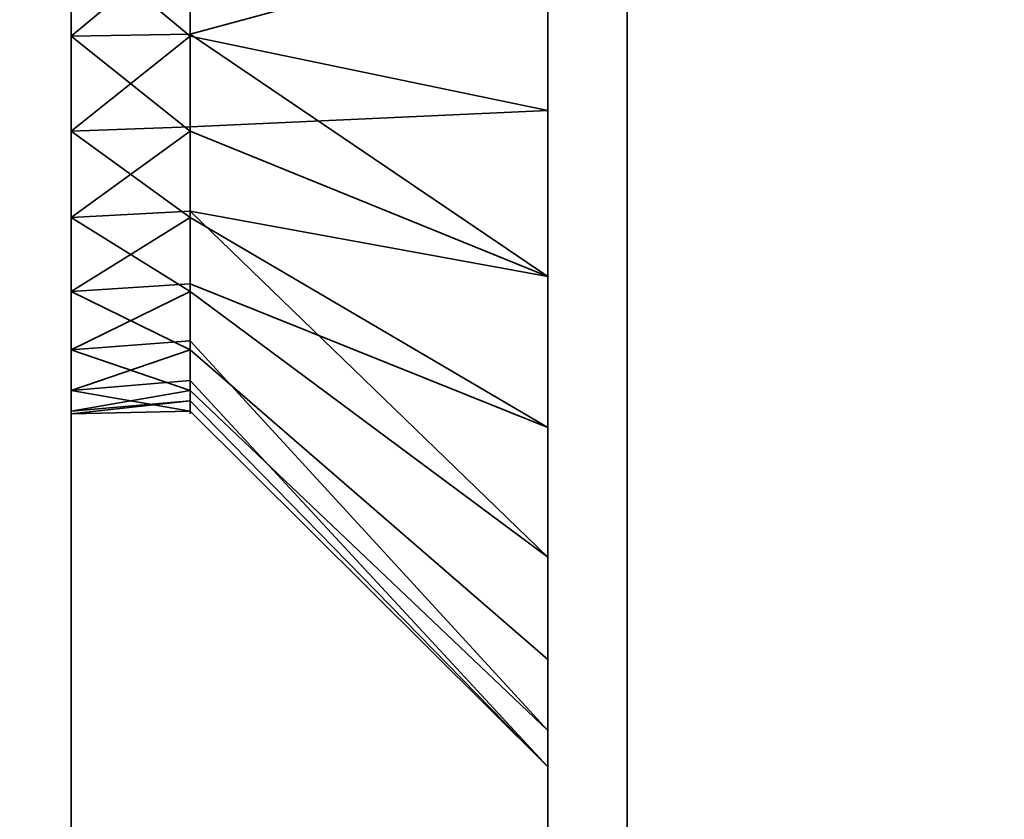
# Model space of a CAD drawing. Header units: millimetres. Extents: x -625 to 3625, y -115 to 71.
# Tile 819 of 1056: x 3405.18 to 3411.37, y -42.05 to -37.02. Entities that reach past the tile are written whole.
import ezdxf

# ---------------------------------------------------------------- set-up
doc = ezdxf.new("R2010")
doc.units = ezdxf.units.MM
doc.layers.add('151', color=7, linetype='Continuous', true_color=0xffffff)

# ---------------------------------------------------------------- blocks, each defined once
blk = doc.blocks.new('UG_SURFACE_152')
at = {"layer": '151', "color": 252, "linetype": 'Continuous', "lineweight": 35}
for points in [[(3408.5, -29.5, 265), (3408.5, -49.5, 265), (3405.4999, -49.5, 265), (3405.4999, -31.5, 265)], [(3405.4999, -31.5, 425), (3405.4999, -49.5, 425), (3408.5, -49.5, 425), (3408.5, -29.5, 425)], [(3408.5, -36.5, 373.75), (3408.5, -38.6354, 374.2039), (3408.5, -49.5, 328), (3408.5, -29.5, 328)], [(3408.5, -29.5859, 417.2473), (3408.5, -29.5, 417.2856), (3408.5, -29.5, 425), (3408.5, -49.5, 425)], [(3408.5, -29.5, 328), (3408.5, -49.5, 328), (3408.5, -37.5915, 316.1353), (3408.5, -36.5, 316.25)], [(3408.5, -49.5, 265), (3408.5, -29.5, 265), (3408.5, -29.5, 272.8321), (3408.5, -30.4015, 273.4871)], [(3408.5, -49.5, 425), (3408.5, -31.0466, 415.625), (3408.5, -29.5859, 417.2473)], [(3408.5, -30.4015, 409.4871), (3408.5, -37.5915, 384.1353), (3408.5, -36.5, 384.25)], [(3408.5, -49.5, 425), (3408.5, -39.5859, 383.2473), (3408.5, -30.4015, 409.4871), (3408.5, -31.493, 411.3777)], [(3408.5, -30.4015, 409.4871), (3408.5, -39.5859, 383.2473), (3408.5, -37.5915, 384.1353)], [(3408.5, -49.5, 265), (3408.5, -30.4015, 273.4871), (3408.5, -31.493, 275.3777)], [(3408.5, -49.5, 425), (3408.5, -31.7212, 413.5488), (3408.5, -31.0466, 415.625)], [(3408.5, -38.6354, 306.2039), (3408.5, -49.5, 265), (3408.5, -31.7212, 277.5488), (3408.5, -31.0466, 279.625)], [(3408.5, -36.5, 305.75), (3408.5, -38.6354, 306.2039), (3408.5, -31.0466, 279.625)], [(3405.4999, -31.5, 265), (3405.4999, -49.5, 265), (3405.4999, -37.1237, 308.0656), (3405.4999, -35.8763, 308.0656)], [(3405.4999, -36.5, 314), (3405.4999, -37.7202, 313.7406), (3405.4999, -49.5, 328), (3405.4999, -31.5, 328)], [(3405.4999, -31.5, 328), (3405.4999, -49.5, 328), (3405.4999, -37.1237, 376.0656), (3405.4999, -35.8763, 376.0656)], [(3405.4999, -36.5, 382), (3405.4999, -37.7202, 381.7406), (3405.4999, -49.5, 425), (3405.4999, -31.5, 425)], [(3408.5, -31.493, 411.3777), (3408.5, -31.7212, 413.5488), (3408.5, -49.5, 425)], [(3408.5, -31.493, 275.3777), (3408.5, -31.7212, 277.5488), (3408.5, -49.5, 265)], [(3405.4999, -35.8763, 308.0656), (3405.4999, -37.1237, 308.0656), (3406.25, -36.5, 308)], [(3405.4999, -35.8763, 376.0656), (3405.4999, -37.1237, 376.0656), (3406.25, -36.5, 376)], [(3405.4999, -36.5, 314), (3406.25, -36.5, 314), (3406.25, -37.1237, 313.9344)], [(3406.25, -37.1237, 313.9344), (3405.4999, -37.7202, 313.7406), (3405.4999, -36.5, 314)], [(3405.4999, -37.1237, 308.0656), (3406.25, -37.1101, 308.1297), (3406.25, -36.5, 308)], [(3405.4999, -36.5, 382), (3406.25, -36.5, 382), (3406.25, -37.1237, 381.9344)], [(3406.25, -37.1237, 381.9344), (3405.4999, -37.7202, 381.7406), (3405.4999, -36.5, 382)], [(3405.4999, -37.1237, 376.0656), (3406.25, -37.1101, 376.1297), (3406.25, -36.5, 376)], [(3408.5, -36.5, 316.25), (3408.5, -37.5915, 316.1353), (3406.25, -37.1237, 313.9344), (3406.25, -36.5, 314)], [(3408.5, -36.5, 305.75), (3406.25, -36.5, 308), (3406.25, -37.1101, 308.1297)], [(3406.25, -37.1101, 308.1297), (3406.25, -37.7202, 308.2594), (3408.5, -38.6354, 306.2039), (3408.5, -36.5, 305.75)], [(3408.5, -36.5, 384.25), (3408.5, -37.5915, 384.1353), (3406.25, -37.1237, 381.9344), (3406.25, -36.5, 382)], [(3408.5, -36.5, 373.75), (3406.25, -36.5, 376), (3406.25, -37.1101, 376.1297)], [(3406.25, -37.1101, 376.1297), (3406.25, -37.7202, 376.2594), (3408.5, -38.6354, 374.2039), (3408.5, -36.5, 373.75)], [(3406.25, -37.7202, 308.2594), (3406.25, -37.1101, 308.1297), (3405.4999, -37.1237, 308.0656)], [(3406.25, -37.7202, 376.2594), (3406.25, -37.1101, 376.1297), (3405.4999, -37.1237, 376.0656)], [(3406.25, -37.7202, 308.2594), (3405.4999, -37.1237, 308.0656), (3405.4999, -38.2634, 308.5729)], [(3406.25, -37.1237, 313.9344), (3406.25, -37.6935, 313.6807), (3405.4999, -37.7202, 313.7406)], [(3405.4999, -49.5, 265), (3405.4999, -38.2634, 308.5729), (3405.4999, -37.1237, 308.0656)], [(3405.4999, -49.5, 328), (3405.4999, -38.2634, 376.5729), (3405.4999, -37.1237, 376.0656)], [(3405.4999, -37.1237, 376.0656), (3405.4999, -38.2634, 376.5729), (3406.25, -37.7202, 376.2594)], [(3406.25, -37.1237, 381.9344), (3406.25, -37.6935, 381.6808), (3405.4999, -37.7202, 381.7406)], [(3406.25, -37.6935, 313.6807), (3406.25, -37.1237, 313.9344), (3408.5, -37.5915, 316.1353)], [(3406.25, -37.6935, 381.6808), (3406.25, -37.1237, 381.9344), (3408.5, -37.5915, 384.1353)], [(3408.5, -37.5915, 316.1353), (3408.5, -39.5859, 315.2473), (3406.25, -38.2634, 313.4271), (3406.25, -37.6935, 313.6807)], [(3408.5, -37.5915, 384.1353), (3408.5, -39.5859, 383.2473), (3406.25, -38.2634, 381.427), (3406.25, -37.6935, 381.6808)], [(3408.5, -49.5, 328), (3408.5, -39.5859, 315.2473), (3408.5, -37.5915, 316.1353)], [(3405.4999, -37.7202, 313.7406), (3406.25, -37.6935, 313.6807), (3406.25, -38.2634, 313.4271)], [(3405.4999, -37.7202, 381.7406), (3406.25, -37.6935, 381.6808), (3406.25, -38.2634, 381.427)], [(3406.25, -38.2634, 313.4271), (3405.4999, -38.7294, 313.0074), (3405.4999, -37.7202, 313.7406)], [(3405.4999, -38.2634, 308.5729), (3406.25, -38.2248, 308.626), (3406.25, -37.7202, 308.2594)], [(3405.4999, -49.5, 328), (3405.4999, -37.7202, 313.7406), (3405.4999, -38.7294, 313.0074)], [(3405.4999, -49.5, 388), (3405.4999, -49.5, 425), (3405.4999, -37.7202, 381.7406), (3405.4999, -38.7294, 381.0074)], [(3405.4999, -38.7294, 381.0074), (3405.4999, -37.7202, 381.7406), (3406.25, -38.2634, 381.427)], [(3405.4999, -38.2634, 376.5729), (3406.25, -38.2248, 376.626), (3406.25, -37.7202, 376.2594)], [(3408.5, -40.4015, 307.4871), (3408.5, -38.6354, 306.2039), (3406.25, -37.7202, 308.2594), (3406.25, -38.2248, 308.626)], [(3408.5, -40.4015, 375.4871), (3408.5, -38.6354, 374.2039), (3406.25, -37.7202, 376.2594), (3406.25, -38.2248, 376.626)], [(3406.25, -38.7294, 308.9926), (3406.25, -38.2248, 308.626), (3405.4999, -38.2634, 308.5729)], [(3406.25, -38.7294, 376.9926), (3406.25, -38.2248, 376.626), (3405.4999, -38.2634, 376.5729)], [(3406.25, -38.7294, 308.9926), (3405.4999, -38.2634, 308.5729), (3405.4999, -39.0981, 309.5)], [(3406.25, -38.2634, 313.4271), (3406.25, -38.6807, 312.9635), (3405.4999, -38.7294, 313.0074)], [(3405.4999, -39.0981, 309.5), (3405.4999, -38.2634, 308.5729), (3405.4999, -49.5, 265), (3405.4999, -49.5, 302)], [(3405.4999, -39.0981, 377.5), (3405.4999, -38.2634, 376.5729), (3405.4999, -49.5, 328)], [(3406.25, -38.7294, 376.9926), (3405.4999, -38.2634, 376.5729), (3405.4999, -39.0981, 377.5)], [(3406.25, -38.2634, 381.427), (3406.25, -38.6807, 380.9635), (3405.4999, -38.7294, 381.0074)], [(3406.25, -38.2248, 308.626), (3406.25, -38.7294, 308.9926), (3408.5, -40.4015, 307.4871)], [(3406.25, -38.2248, 376.626), (3406.25, -38.7294, 376.9926), (3408.5, -40.4015, 375.4871)], [(3406.25, -38.6807, 312.9635), (3406.25, -38.2634, 313.4271), (3408.5, -39.5859, 315.2473)], [(3406.25, -38.6807, 380.9635), (3406.25, -38.2634, 381.427), (3408.5, -39.5859, 383.2473)], [(3408.5, -49.5, 328), (3408.5, -38.6354, 374.2039), (3408.5, -40.4015, 375.4871)], [(3408.5, -49.5, 302), (3408.5, -49.5, 265), (3408.5, -38.6354, 306.2039), (3408.5, -40.4015, 307.4871)], [(3405.4999, -38.7294, 313.0074), (3406.25, -38.6807, 312.9635), (3406.25, -39.0981, 312.5)], [(3405.4999, -38.7294, 381.0074), (3406.25, -38.6807, 380.9635), (3406.25, -39.0981, 380.5)], [(3408.5, -39.5859, 315.2473), (3408.5, -41.0466, 313.625), (3406.25, -39.0981, 312.5), (3406.25, -38.6807, 312.9635)], [(3408.5, -39.5859, 383.2473), (3408.5, -41.0466, 381.625), (3406.25, -39.0981, 380.5), (3406.25, -38.6807, 380.9635)], [(3405.4999, -39.3532, 311.9271), (3405.4999, -38.7294, 313.0074), (3406.25, -39.0981, 312.5)], [(3405.4999, -39.0981, 309.5), (3406.25, -39.0413, 309.5328), (3406.25, -38.7294, 308.9926)], [(3405.4999, -49.5, 328), (3405.4999, -38.7294, 313.0074), (3405.4999, -39.3532, 311.9271)], [(3405.4999, -49.5, 388), (3405.4999, -38.7294, 381.0074), (3405.4999, -39.3532, 379.927)], [(3406.25, -39.0981, 380.5), (3405.4999, -39.3532, 379.927), (3405.4999, -38.7294, 381.0074)], [(3405.4999, -39.0981, 377.5), (3406.25, -39.0413, 377.5328), (3406.25, -38.7294, 376.9926)], [(3408.5, -41.493, 309.3777), (3408.5, -40.4015, 307.4871), (3406.25, -38.7294, 308.9926), (3406.25, -39.0413, 309.5328)], [(3408.5, -41.493, 377.3777), (3408.5, -40.4015, 375.4871), (3406.25, -38.7294, 376.9926), (3406.25, -39.0413, 377.5328)], [(3406.25, -39.3532, 310.073), (3406.25, -39.0413, 309.5328), (3405.4999, -39.0981, 309.5)], [(3406.25, -39.3532, 378.0729), (3406.25, -39.0413, 377.5328), (3405.4999, -39.0981, 377.5)], [(3406.25, -39.0413, 309.5328), (3406.25, -39.3532, 310.073), (3408.5, -41.493, 309.3777)], [(3406.25, -39.0413, 377.5328), (3406.25, -39.3532, 378.0729), (3408.5, -41.493, 377.3777)], [(3406.25, -39.3532, 310.073), (3405.4999, -39.0981, 309.5), (3405.4999, -39.4836, 310.6864)], [(3406.25, -39.0981, 312.5), (3406.25, -39.2908, 311.9068), (3405.4999, -39.3532, 311.9271)], [(3405.4999, -39.4836, 310.6864), (3405.4999, -39.0981, 309.5), (3405.4999, -49.5, 302)], [(3405.4999, -39.4836, 378.6864), (3405.4999, -39.0981, 377.5), (3405.4999, -49.5, 328), (3405.4999, -49.5, 388)], [(3406.25, -39.3532, 378.0729), (3405.4999, -39.0981, 377.5), (3405.4999, -39.4836, 378.6864)], [(3406.25, -39.0981, 380.5), (3406.25, -39.2908, 379.9068), (3405.4999, -39.3532, 379.927)], [(3406.25, -39.2908, 311.9068), (3406.25, -39.0981, 312.5), (3408.5, -41.0466, 313.625), (3408.5, -41.7212, 311.5488)], [(3406.25, -39.2908, 379.9068), (3406.25, -39.0981, 380.5), (3408.5, -41.0466, 381.625), (3408.5, -41.7212, 379.5488)], [(3405.4999, -39.3532, 311.9271), (3406.25, -39.2908, 311.9068), (3406.25, -39.4836, 311.3136)], [(3405.4999, -39.3532, 379.927), (3406.25, -39.2908, 379.9068), (3406.25, -39.4836, 379.3136)], [(3408.5, -41.7212, 311.5488), (3406.25, -39.4836, 311.3136), (3406.25, -39.2908, 311.9068)], [(3408.5, -41.7212, 379.5488), (3406.25, -39.4836, 379.3136), (3406.25, -39.2908, 379.9068)], [(3406.25, -39.4836, 311.3136), (3405.4999, -39.5, 311), (3405.4999, -39.3532, 311.9271)], [(3405.4999, -39.4836, 310.6864), (3406.25, -39.4184, 310.6933), (3406.25, -39.3532, 310.073)], [(3405.4999, -39.3532, 379.927), (3405.4999, -39.5, 379), (3405.4999, -49.5, 388)], [(3405.4999, -39.3532, 311.9271), (3405.4999, -39.5, 311), (3405.4999, -49.5, 302), (3405.4999, -49.5, 328)], [(3406.25, -39.4836, 379.3136), (3405.4999, -39.5, 379), (3405.4999, -39.3532, 379.927)], [(3405.4999, -39.4836, 378.6864), (3406.25, -39.4184, 378.6933), (3406.25, -39.3532, 378.0729)], [(3408.5, -41.7212, 311.5488), (3408.5, -41.493, 309.3777), (3406.25, -39.3532, 310.073), (3406.25, -39.4184, 310.6933)], [(3408.5, -41.7212, 379.5488), (3408.5, -41.493, 377.3777), (3406.25, -39.3532, 378.0729), (3406.25, -39.4184, 378.6933)], [(3406.25, -39.4184, 310.6933), (3405.4999, -39.4836, 310.6864), (3405.4999, -39.5, 311)], [(3405.4999, -39.5, 311), (3406.25, -39.4836, 311.3136), (3406.25, -39.4184, 310.6933)], [(3406.25, -39.4184, 378.6933), (3405.4999, -39.4836, 378.6864), (3405.4999, -39.5, 379)], [(3405.4999, -39.5, 379), (3406.25, -39.4836, 379.3136), (3406.25, -39.4184, 378.6933)], [(3406.25, -39.4184, 310.6933), (3406.25, -39.4836, 311.3136), (3408.5, -41.7212, 311.5488)], [(3406.25, -39.4184, 378.6933), (3406.25, -39.4836, 379.3136), (3408.5, -41.7212, 379.5488)], [(3405.4999, -49.5, 302), (3405.4999, -39.5, 311), (3405.4999, -39.4836, 310.6864)], [(3405.4999, -49.5, 388), (3405.4999, -39.5, 379), (3405.4999, -39.4836, 378.6864)], [(3408.5, -41.0466, 381.625), (3408.5, -39.5859, 383.2473), (3408.5, -49.5, 425), (3408.5, -49.5, 388)], [(3408.5, -41.0466, 313.625), (3408.5, -39.5859, 315.2473), (3408.5, -49.5, 328)], [(3408.5, -49.5, 328), (3408.5, -40.4015, 375.4871), (3408.5, -41.493, 377.3777)], [(3408.5, -49.5, 302), (3408.5, -40.4015, 307.4871), (3408.5, -41.493, 309.3777)], [(3408.5, -49.5, 388), (3408.5, -41.7212, 379.5488), (3408.5, -41.0466, 381.625)], [(3408.5, -49.5, 328), (3408.5, -49.5, 302), (3408.5, -41.7212, 311.5488), (3408.5, -41.0466, 313.625)], [(3408.5, -41.493, 377.3777), (3408.5, -41.7212, 379.5488), (3408.5, -49.5, 388), (3408.5, -49.5, 328)], [(3408.5, -41.493, 309.3777), (3408.5, -41.7212, 311.5488), (3408.5, -49.5, 302)]]:
    blk.add_3dface(points, dxfattribs=at)
blk = doc.blocks.new('UG_SURFACE_155')
at = {"layer": '151', "color": 252, "linetype": 'Continuous', "lineweight": 35}
for points in [[(3408.5, -29.5, 1700), (3408.5, -49.5, 1700), (3405.4999, -49.5, 1700), (3405.4999, -31.5, 1700)], [(3405.4999, -31.5, 1860), (3405.4999, -49.5, 1860), (3408.5, -49.5, 1860), (3408.5, -29.5, 1860)], [(3408.5, -49.5, 1763), (3408.5, -29.5, 1763), (3408.5, -36.5, 1808.75), (3408.5, -38.6354, 1809.2039)], [(3408.5, -29.5, 1763), (3408.5, -49.5, 1763), (3408.5, -37.5915, 1751.1352), (3408.5, -36.5, 1751.25)], [(3408.5, -49.5, 1700), (3408.5, -29.5, 1700), (3408.5, -29.5, 1707.8321), (3408.5, -30.4015, 1708.487)], [(3408.5, -29.5859, 1852.2474), (3408.5, -29.5, 1852.2856), (3408.5, -29.5, 1860), (3408.5, -49.5, 1860)], [(3408.5, -49.5, 1860), (3408.5, -31.0466, 1850.625), (3408.5, -29.5859, 1852.2474)], [(3408.5, -30.4015, 1844.4871), (3408.5, -37.5915, 1819.1353), (3408.5, -36.5, 1819.25)], [(3408.5, -30.4015, 1844.4871), (3408.5, -49.5, 1823), (3408.5, -39.5859, 1818.2473), (3408.5, -37.5915, 1819.1353)], [(3408.5, -49.5, 1823), (3408.5, -30.4015, 1844.4871), (3408.5, -31.493, 1846.3776)], [(3408.5, -49.5, 1700), (3408.5, -30.4015, 1708.487), (3408.5, -31.493, 1710.3777)], [(3408.5, -31.7212, 1848.5488), (3408.5, -31.0466, 1850.625), (3408.5, -49.5, 1860)], [(3405.4999, -31.5, 1700), (3405.4999, -49.5, 1700), (3405.4999, -37.1237, 1743.0656), (3405.4999, -35.8763, 1743.0656)], [(3405.4999, -36.5, 1749), (3405.4999, -37.7202, 1748.7407), (3405.4999, -49.5, 1763), (3405.4999, -31.5, 1763)], [(3405.4999, -31.5, 1763), (3405.4999, -49.5, 1763), (3405.4999, -37.1237, 1811.0656), (3405.4999, -35.8763, 1811.0656)], [(3405.4999, -36.5, 1817), (3405.4999, -37.7202, 1816.7406), (3405.4999, -49.5, 1860), (3405.4999, -31.5, 1860)], [(3408.5, -31.493, 1846.3776), (3408.5, -31.7212, 1848.5488), (3408.5, -49.5, 1860), (3408.5, -49.5, 1823)], [(3408.5, -31.493, 1710.3777), (3408.5, -36.5, 1740.75), (3408.5, -38.6354, 1741.2039), (3408.5, -49.5, 1700)], [(3405.4999, -35.8763, 1743.0656), (3405.4999, -37.1237, 1743.0656), (3406.25, -36.5, 1743)], [(3405.4999, -35.8763, 1811.0656), (3405.4999, -37.1237, 1811.0656), (3406.25, -36.5, 1811)], [(3405.4999, -36.5, 1749), (3406.25, -36.5, 1749), (3406.25, -37.1237, 1748.9344)], [(3406.25, -37.1237, 1748.9344), (3405.4999, -37.7202, 1748.7407), (3405.4999, -36.5, 1749)], [(3405.4999, -37.1237, 1743.0656), (3406.25, -37.1101, 1743.1297), (3406.25, -36.5, 1743)], [(3405.4999, -36.5, 1817), (3406.25, -36.5, 1817), (3406.25, -37.1237, 1816.9345)], [(3406.25, -37.1237, 1816.9345), (3405.4999, -37.7202, 1816.7406), (3405.4999, -36.5, 1817)], [(3405.4999, -37.1237, 1811.0656), (3406.25, -37.1101, 1811.1297), (3406.25, -36.5, 1811)], [(3408.5, -36.5, 1751.25), (3408.5, -37.5915, 1751.1352), (3406.25, -37.1237, 1748.9344), (3406.25, -36.5, 1749)], [(3408.5, -38.6354, 1741.2039), (3408.5, -36.5, 1740.75), (3406.25, -36.5, 1743), (3406.25, -37.1101, 1743.1297)], [(3408.5, -36.5, 1819.25), (3408.5, -37.5915, 1819.1353), (3406.25, -37.1237, 1816.9345), (3406.25, -36.5, 1817)], [(3408.5, -38.6354, 1809.2039), (3408.5, -36.5, 1808.75), (3406.25, -36.5, 1811), (3406.25, -37.1101, 1811.1297)], [(3406.25, -37.7202, 1743.2593), (3406.25, -37.1101, 1743.1297), (3405.4999, -37.1237, 1743.0656)], [(3406.25, -37.7202, 1811.2594), (3406.25, -37.1101, 1811.1297), (3405.4999, -37.1237, 1811.0656)], [(3406.25, -37.7202, 1743.2593), (3405.4999, -37.1237, 1743.0656), (3405.4999, -38.2634, 1743.573)], [(3406.25, -37.1237, 1748.9344), (3406.25, -37.6935, 1748.6807), (3405.4999, -37.7202, 1748.7407)], [(3405.4999, -49.5, 1700), (3405.4999, -38.2634, 1743.573), (3405.4999, -37.1237, 1743.0656)], [(3405.4999, -49.5, 1763), (3405.4999, -38.2634, 1811.5729), (3405.4999, -37.1237, 1811.0656)], [(3405.4999, -37.1237, 1811.0656), (3405.4999, -38.2634, 1811.5729), (3406.25, -37.7202, 1811.2594)], [(3406.25, -37.1237, 1816.9345), (3406.25, -37.6935, 1816.6808), (3405.4999, -37.7202, 1816.7406)], [(3406.25, -37.1101, 1743.1297), (3406.25, -37.7202, 1743.2593), (3408.5, -38.6354, 1741.2039)], [(3406.25, -37.1101, 1811.1297), (3406.25, -37.7202, 1811.2594), (3408.5, -38.6354, 1809.2039)], [(3406.25, -37.6935, 1748.6807), (3406.25, -37.1237, 1748.9344), (3408.5, -37.5915, 1751.1352)], [(3406.25, -37.6935, 1816.6808), (3406.25, -37.1237, 1816.9345), (3408.5, -37.5915, 1819.1353)], [(3408.5, -37.5915, 1751.1352), (3408.5, -39.5859, 1750.2474), (3406.25, -38.2634, 1748.427), (3406.25, -37.6935, 1748.6807)], [(3408.5, -37.5915, 1819.1353), (3408.5, -39.5859, 1818.2473), (3406.25, -38.2634, 1816.427), (3406.25, -37.6935, 1816.6808)], [(3408.5, -49.5, 1763), (3408.5, -39.5859, 1750.2474), (3408.5, -37.5915, 1751.1352)], [(3405.4999, -37.7202, 1748.7407), (3406.25, -37.6935, 1748.6807), (3406.25, -38.2634, 1748.427)], [(3405.4999, -37.7202, 1816.7406), (3406.25, -37.6935, 1816.6808), (3406.25, -38.2634, 1816.427)], [(3405.4999, -38.7294, 1748.0074), (3405.4999, -37.7202, 1748.7407), (3406.25, -38.2634, 1748.427)], [(3405.4999, -38.2634, 1743.573), (3406.25, -38.2248, 1743.626), (3406.25, -37.7202, 1743.2593)], [(3405.4999, -49.5, 1763), (3405.4999, -37.7202, 1748.7407), (3405.4999, -38.7294, 1748.0074)], [(3405.4999, -49.5, 1823), (3405.4999, -49.5, 1860), (3405.4999, -37.7202, 1816.7406), (3405.4999, -38.7294, 1816.0074)], [(3405.4999, -38.7294, 1816.0074), (3405.4999, -37.7202, 1816.7406), (3406.25, -38.2634, 1816.427)], [(3405.4999, -38.2634, 1811.5729), (3406.25, -38.2248, 1811.626), (3406.25, -37.7202, 1811.2594)], [(3408.5, -38.6354, 1741.2039), (3406.25, -37.7202, 1743.2593), (3406.25, -38.2248, 1743.626)], [(3408.5, -38.6354, 1809.2039), (3406.25, -37.7202, 1811.2594), (3406.25, -38.2248, 1811.626)], [(3406.25, -38.7294, 1743.9926), (3406.25, -38.2248, 1743.626), (3405.4999, -38.2634, 1743.573)], [(3406.25, -38.7294, 1811.9926), (3406.25, -38.2248, 1811.626), (3405.4999, -38.2634, 1811.5729)], [(3405.4999, -38.2634, 1743.573), (3405.4999, -39.0981, 1744.5), (3406.25, -38.7294, 1743.9926)], [(3406.25, -38.2634, 1748.427), (3406.25, -38.6807, 1747.9635), (3405.4999, -38.7294, 1748.0074)], [(3405.4999, -49.5, 1700), (3405.4999, -49.5, 1737), (3405.4999, -39.0981, 1744.5), (3405.4999, -38.2634, 1743.573)], [(3405.4999, -49.5, 1763), (3405.4999, -39.0981, 1812.5), (3405.4999, -38.2634, 1811.5729)], [(3406.25, -38.7294, 1811.9926), (3405.4999, -38.2634, 1811.5729), (3405.4999, -39.0981, 1812.5)], [(3406.25, -38.2634, 1816.427), (3406.25, -38.6807, 1815.9635), (3405.4999, -38.7294, 1816.0074)], [(3406.25, -38.2248, 1743.626), (3406.25, -38.7294, 1743.9926), (3408.5, -40.4015, 1742.4871), (3408.5, -38.6354, 1741.2039)], [(3406.25, -38.2248, 1811.626), (3406.25, -38.7294, 1811.9926), (3408.5, -40.4015, 1810.487), (3408.5, -38.6354, 1809.2039)], [(3406.25, -38.6807, 1747.9635), (3406.25, -38.2634, 1748.427), (3408.5, -39.5859, 1750.2474)], [(3406.25, -38.6807, 1815.9635), (3406.25, -38.2634, 1816.427), (3408.5, -39.5859, 1818.2473)], [(3408.5, -38.6354, 1809.2039), (3408.5, -40.4015, 1810.487), (3408.5, -49.5, 1763)], [(3408.5, -38.6354, 1741.2039), (3408.5, -40.4015, 1742.4871), (3408.5, -49.5, 1737), (3408.5, -49.5, 1700)], [(3405.4999, -38.7294, 1748.0074), (3406.25, -38.6807, 1747.9635), (3406.25, -39.0981, 1747.4999)], [(3405.4999, -38.7294, 1816.0074), (3406.25, -38.6807, 1815.9635), (3406.25, -39.0981, 1815.5)], [(3408.5, -39.5859, 1750.2474), (3408.5, -41.0466, 1748.625), (3406.25, -39.0981, 1747.4999), (3406.25, -38.6807, 1747.9635)], [(3408.5, -39.5859, 1818.2473), (3408.5, -41.0466, 1816.625), (3406.25, -39.0981, 1815.5), (3406.25, -38.6807, 1815.9635)], [(3405.4999, -39.3532, 1746.927), (3405.4999, -38.7294, 1748.0074), (3406.25, -39.0981, 1747.4999)], [(3405.4999, -39.0981, 1744.5), (3406.25, -39.0413, 1744.5328), (3406.25, -38.7294, 1743.9926)], [(3405.4999, -49.5, 1763), (3405.4999, -38.7294, 1748.0074), (3405.4999, -39.3532, 1746.927)], [(3405.4999, -49.5, 1823), (3405.4999, -38.7294, 1816.0074), (3405.4999, -39.3532, 1814.9271)], [(3405.4999, -39.3532, 1814.9271), (3405.4999, -38.7294, 1816.0074), (3406.25, -39.0981, 1815.5)], [(3405.4999, -39.0981, 1812.5), (3406.25, -39.0413, 1812.5328), (3406.25, -38.7294, 1811.9926)], [(3408.5, -41.493, 1744.3776), (3408.5, -40.4015, 1742.4871), (3406.25, -38.7294, 1743.9926), (3406.25, -39.0413, 1744.5328)], [(3408.5, -41.493, 1812.3777), (3408.5, -40.4015, 1810.487), (3406.25, -38.7294, 1811.9926), (3406.25, -39.0413, 1812.5328)], [(3406.25, -39.3532, 1745.073), (3406.25, -39.0413, 1744.5328), (3405.4999, -39.0981, 1744.5)], [(3406.25, -39.3532, 1813.0729), (3406.25, -39.0413, 1812.5328), (3405.4999, -39.0981, 1812.5)], [(3406.25, -39.0413, 1744.5328), (3406.25, -39.3532, 1745.073), (3408.5, -41.493, 1744.3776)], [(3406.25, -39.0413, 1812.5328), (3406.25, -39.3532, 1813.0729), (3408.5, -41.493, 1812.3777)], [(3405.4999, -39.0981, 1744.5), (3405.4999, -39.4836, 1745.6864), (3406.25, -39.3532, 1745.073)], [(3406.25, -39.0981, 1747.4999), (3406.25, -39.2908, 1746.9068), (3405.4999, -39.3532, 1746.927)], [(3405.4999, -39.4836, 1745.6864), (3405.4999, -39.0981, 1744.5), (3405.4999, -49.5, 1737)], [(3405.4999, -39.4836, 1813.6864), (3405.4999, -39.0981, 1812.5), (3405.4999, -49.5, 1763), (3405.4999, -49.5, 1823)], [(3406.25, -39.3532, 1813.0729), (3405.4999, -39.0981, 1812.5), (3405.4999, -39.4836, 1813.6864)], [(3406.25, -39.0981, 1815.5), (3406.25, -39.2908, 1814.9068), (3405.4999, -39.3532, 1814.9271)], [(3406.25, -39.2908, 1746.9068), (3406.25, -39.0981, 1747.4999), (3408.5, -41.0466, 1748.625), (3408.5, -41.7212, 1746.5488)], [(3406.25, -39.2908, 1814.9068), (3406.25, -39.0981, 1815.5), (3408.5, -41.0466, 1816.625), (3408.5, -41.7212, 1814.5487)], [(3405.4999, -39.3532, 1746.927), (3406.25, -39.2908, 1746.9068), (3406.25, -39.4836, 1746.3136)], [(3405.4999, -39.3532, 1814.9271), (3406.25, -39.2908, 1814.9068), (3406.25, -39.4836, 1814.3135)], [(3408.5, -41.7212, 1746.5488), (3406.25, -39.4836, 1746.3136), (3406.25, -39.2908, 1746.9068)], [(3408.5, -41.7212, 1814.5487), (3406.25, -39.4836, 1814.3135), (3406.25, -39.2908, 1814.9068)], [(3406.25, -39.4836, 1746.3136), (3405.4999, -39.5, 1746.0001), (3405.4999, -39.3532, 1746.927)], [(3405.4999, -39.4836, 1745.6864), (3406.25, -39.4184, 1745.6933), (3406.25, -39.3532, 1745.073)], [(3405.4999, -39.3532, 1814.9271), (3405.4999, -39.5, 1814), (3405.4999, -49.5, 1823)], [(3405.4999, -39.3532, 1746.927), (3405.4999, -39.5, 1746.0001), (3405.4999, -49.5, 1737), (3405.4999, -49.5, 1763)], [(3406.25, -39.4836, 1814.3135), (3405.4999, -39.5, 1814), (3405.4999, -39.3532, 1814.9271)], [(3405.4999, -39.4836, 1813.6864), (3406.25, -39.4184, 1813.6933), (3406.25, -39.3532, 1813.0729)], [(3408.5, -41.7212, 1746.5488), (3408.5, -41.493, 1744.3776), (3406.25, -39.3532, 1745.073), (3406.25, -39.4184, 1745.6933)], [(3408.5, -41.7212, 1814.5487), (3408.5, -41.493, 1812.3777), (3406.25, -39.3532, 1813.0729), (3406.25, -39.4184, 1813.6933)], [(3406.25, -39.4184, 1745.6933), (3405.4999, -39.4836, 1745.6864), (3405.4999, -39.5, 1746.0001)], [(3405.4999, -39.5, 1746.0001), (3406.25, -39.4836, 1746.3136), (3406.25, -39.4184, 1745.6933)], [(3406.25, -39.4184, 1813.6933), (3405.4999, -39.4836, 1813.6864), (3405.4999, -39.5, 1814)], [(3405.4999, -39.5, 1814), (3406.25, -39.4836, 1814.3135), (3406.25, -39.4184, 1813.6933)], [(3406.25, -39.4184, 1745.6933), (3406.25, -39.4836, 1746.3136), (3408.5, -41.7212, 1746.5488)], [(3406.25, -39.4184, 1813.6933), (3406.25, -39.4836, 1814.3135), (3408.5, -41.7212, 1814.5487)], [(3405.4999, -49.5, 1737), (3405.4999, -39.5, 1746.0001), (3405.4999, -39.4836, 1745.6864)], [(3405.4999, -49.5, 1823), (3405.4999, -39.5, 1814), (3405.4999, -39.4836, 1813.6864)], [(3408.5, -49.5, 1823), (3408.5, -41.0466, 1816.625), (3408.5, -39.5859, 1818.2473)], [(3408.5, -49.5, 1763), (3408.5, -41.0466, 1748.625), (3408.5, -39.5859, 1750.2474)], [(3408.5, -49.5, 1763), (3408.5, -40.4015, 1810.487), (3408.5, -41.493, 1812.3777)], [(3408.5, -49.5, 1737), (3408.5, -40.4015, 1742.4871), (3408.5, -41.493, 1744.3776)], [(3408.5, -41.7212, 1814.5487), (3408.5, -41.0466, 1816.625), (3408.5, -49.5, 1823)], [(3408.5, -41.7212, 1746.5488), (3408.5, -41.0466, 1748.625), (3408.5, -49.5, 1763), (3408.5, -49.5, 1737)], [(3408.5, -41.493, 1812.3777), (3408.5, -41.7212, 1814.5487), (3408.5, -49.5, 1823), (3408.5, -49.5, 1763)], [(3408.5, -41.493, 1744.3776), (3408.5, -41.7212, 1746.5488), (3408.5, -49.5, 1737)]]:
    blk.add_3dface(points, dxfattribs=at)
blk = doc.blocks.new('UG_SURFACE_157')
at = {"layer": '151', "color": 43, "linetype": 'Continuous', "lineweight": 35}
for points in [[(2490.9999, -49, 2017), (3408.9999, -49, 2017), (3408.9999, 0, 2017), (2490.9999, 0, 2017)], [(3408.9999, 0, 2017), (3408.9999, -49, 2017), (3408.9999, -32, 27), (3408.9999, -22, 27)], [(2490.9999, -47), (2490.9999, -2), (3408.9999, -2), (3408.9999, -47)], [(3408.9999, -47), (3408.9999, -2), (3408.9999, -22.5, 14), (3408.9999, -31.5, 14)], [(3408.9999, -49, 2), (3408.9999, -47), (3408.9999, -31.5, 14), (3408.9999, -31.5, 24)], [(3408.9999, -31.5, 24), (3408.9999, -32, 25), (3408.9999, -49, 2)], [(3408.9999, -32, 25), (3408.9999, -32, 27), (3408.9999, -49, 2017), (3408.9999, -49, 2)]]:
    blk.add_3dface(points, dxfattribs=at)
blk = doc.blocks.new('UG_SURFACE_167')
at = {"layer": '151', "color": 41, "linetype": 'Continuous', "lineweight": 35}
for points in [[(3527.2501, -49.75, 2135.7501), (3527.2501, -34.75, 2135.7501), (2372.75, -34.75, 2135.7501), (2372.75, -49.75, 2135.7501)], [(3457.2501, -34.75, 2065.7499), (3457.2501, -49.75, 2065.7499), (2442.75, -49.75, 2065.7499), (2442.75, -34.75, 2065.7499)]]:
    blk.add_3dface(points, dxfattribs=at)
blk = doc.blocks.new('UG_SURFACE_168')
at = {"layer": '151', "color": 14, "linetype": 'Continuous', "lineweight": 35}
for points in [[(3532.2499, -46.75, 2140.7499), (3532.2499, -31, 2140.7499), (2367.7499, -31, 2140.7499), (2367.7499, -46.75, 2140.7499)], [(2372.75, -31, 2135.7501), (3527.2501, -31, 2135.7501), (3527.2501, -49.75, 2135.7501), (2372.75, -49.75, 2135.7501)]]:
    blk.add_3dface(points, dxfattribs=at)
blk = doc.blocks.new('UG_SURFACE_169')
at = {"layer": '151', "color": 14, "linetype": 'Continuous', "lineweight": 35}
for points in [[(3452.25, -8.5, 2060.75), (3452.25, -46.75, 2060.75), (2447.7501, -46.75, 2060.75), (2447.7501, -8.5, 2060.75)], [(3457.2501, -49.75, 2065.7499), (3457.2501, -34.75, 2065.7499), (2442.75, -34.75, 2065.7499), (2442.75, -49.75, 2065.7499)]]:
    blk.add_3dface(points, dxfattribs=at)
blk = doc.blocks.new('UG_SURFACE_170')
at = {"layer": '151', "color": 7, "linetype": 'Continuous', "lineweight": 35}
for points in [[(2447.7501, -8.75, 2060.75), (2447.7501, -46.75, 2060.75), (3452.25, -46.75, 2060.75), (3452.25, -8.75, 2060.75)], [(3451.9999, -8.75, 2060.4999), (3451.9999, -46.75, 2060.4999), (2448, -46.75, 2060.4999), (2448, -8.75, 2060.4999)], [(3532.5, -46.75, 2141), (3532.5, -31, 2141), (2367.5001, -31, 2141), (2367.5001, -46.75, 2141)], [(2367.7499, -46.75, 2140.7499), (2367.7499, -31, 2140.7499), (3532.2499, -31, 2140.7499), (3532.2499, -46.75, 2140.7499)]]:
    blk.add_3dface(points, dxfattribs=at)
blk = doc.blocks.new('UG_SURFACE_178')
at = {"layer": '151', "color": 31, "linetype": 'Continuous', "lineweight": 35}
for points in [[(3412.75, 3.25, 2021.25), (3412.75, -44.75, 2021.25), (2487.2501, -44.75, 2021.25), (2487.2501, 3.25, 2021.25)], [(3451.75, -44.75, 2060.25), (3451.75, -3.75, 2060.25), (2448.2501, -3.75, 2060.25), (2448.2501, -44.75, 2060.25)]]:
    blk.add_3dface(points, dxfattribs=at)
blk = doc.blocks.new('UG_SURFACE_180')
at = {"layer": '151', "color": 7, "linetype": 'Continuous', "lineweight": 35}
for points in [[(2487.2501, 2.75, 2021.25), (2487.2501, -44.75, 2021.25), (3412.75, -44.75, 2021.25), (3412.75, 2.75, 2021.25)], [(3412.4999, 2.75, 2020.9999), (3412.4999, -44.75, 2020.9999), (2487.5, -44.75, 2020.9999), (2487.5, 2.75, 2020.9999)], [(3451.9999, -44.75, 2060.4999), (3451.9999, -34.75, 2060.4999), (2448, -34.75, 2060.4999), (2448, -44.75, 2060.4999)], [(2448.2501, -44.75, 2060.25), (2448.2501, -34.75, 2060.25), (3451.75, -34.75, 2060.25), (3451.75, -44.75, 2060.25)]]:
    blk.add_3dface(points, dxfattribs=at)

msp = doc.modelspace()

# ---------------------------------------------------------------- linework, layer by layer
at = {"layer": '151', "color": 252, "linetype": 'Continuous', "lineweight": -3, "true_color": 0x939598}
for p, q in [((3409, 0, 2017), (3409, -49, 2017)), ((3409, -2), (3409, -47)), ((3405.5, -26.5, 425), (3405.5, -49.5, 425)), ((3405.5, -26.5, 265), (3405.5, -49.5, 265)), ((3405.5, -26.5, 1700), (3405.5, -49.5, 1700)), ((3405.5, -26.5, 1860), (3405.5, -49.5, 1860)), ((3408.5, -26.5, 265), (3408.5, -49.5, 265)), ((3408.5, -26.5, 425), (3408.5, -49.5, 425)), ((3408.5, -26.5, 1700), (3408.5, -49.5, 1700)), ((3408.5, -26.5, 1860), (3408.5, -49.5, 1860))]:
    msp.add_line(p, q, dxfattribs=at)
at = {"layer": '151', "color": 252, "linetype": 'Continuous', "lineweight": -3, "true_color": 0x939598, "extrusion": (-1, 0, 0)}
for centre, radius in [((36.5, 379, -3408.5), 5.25), ((36.5, 311, -3408.5), 5.25), ((36.5, 1814, -3408.5), 5.25), ((36.5, 1746, -3408.5), 5.25), ((36.5, 379, -3405.5), 3), ((36.5, 311, -3405.5), 3), ((36.5, 1746, -3405.5), 3), ((36.5, 1814, -3405.5), 3)]:
    msp.add_circle(centre, radius, dxfattribs=at)
at = {"layer": '151', "color": 252, "linetype": 'Continuous', "lineweight": -3, "true_color": 0x939598, "extrusion": (1, 0, 0)}
for centre in [(-36.5, 311, 3406.25), (-36.5, 379, 3406.25), (-36.5, 1814, 3406.25), (-36.5, 1746, 3406.25), (-36.5, 379, 3406.25)]:
    msp.add_circle(centre, 3, dxfattribs=at)

# ---------------------------------------------------------------- block references
at = {"layer": '151', "color": 252, "linetype": 'Continuous', "lineweight": -3, "true_color": 0x939598}
for name in ['UG_SURFACE_157', 'UG_SURFACE_178', 'UG_SURFACE_180', 'UG_SURFACE_169', 'UG_SURFACE_170', 'UG_SURFACE_152', 'UG_SURFACE_155', 'UG_SURFACE_168', 'UG_SURFACE_167']:
    msp.add_blockref(name, (0, 0), dxfattribs=at)

doc.saveas('drawing.dxf')
